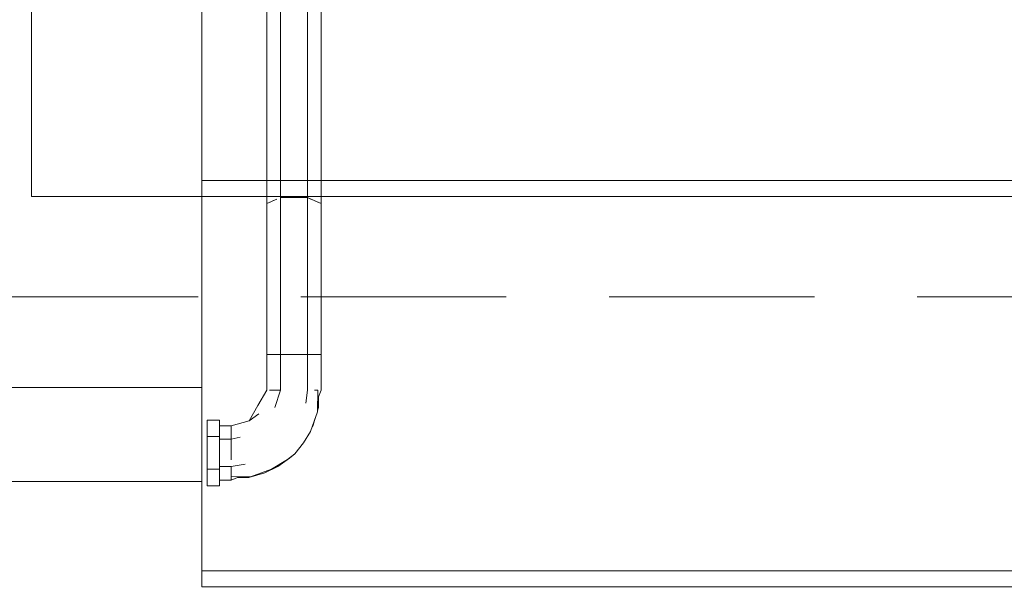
# Model space of a CAD drawing. Header units: millimetres. Extents: x 2 to 902, y -447 to 199.
# Tile 486 of 656: x 23.389 to 24.911, y 152.67 to 153.557. Entities that reach past the tile are written whole.
import ezdxf

# ---------------------------------------------------------------- set-up
doc = ezdxf.new("R2010")
doc.units = ezdxf.units.MM
doc.header["$MEASUREMENT"] = 0
doc.linetypes.add('HIDDEN2', pattern=[0.47625, 0.3175, -0.15875])
for name, color, linetype, lineweight in [('DI-Detalhes', 1, 'HIDDEN2', 9), ('IFC-Escada-Contorno', 32, 'Continuous', 5), ('IFC-Laje-Contorno', 134, 'Continuous', 5), ('IFC-Lance de escada-Contorno', 32, 'Continuous', 5), ('IFC-Parede-Contorno', 42, 'Continuous', 5)]:
    doc.layers.add(name, color=color, linetype=linetype, lineweight=lineweight)

msp = doc.modelspace()

# ---------------------------------------------------------------- linework, layer by layer
at = {"layer": 'DI-Detalhes'}
msp.add_lwpolyline([(10.0123, 153.1285), (35.3454, 153.1285), (35.3454, 143.0542), (10.0123, 143.0542), (10.0123, 153.1285)], dxfattribs=at)
at = {"layer": 'IFC-Escada-Contorno', "color": 7, "lineweight": 5}
for p, q in [((23.7707, 153.2726), (23.7707, 154.2393)), ((23.7917, 153.282), (23.7917, 154.2393)), ((23.8337, 153.282), (23.8337, 154.2393)), ((23.8547, 153.2726), (23.8547, 154.2393)), ((23.6704, 153.3084), (23.7707, 153.3084)), ((23.6704, 153.2834), (23.6704, 153.3084)), ((23.8547, 153.3084), (27.4644, 153.3084)), ((23.6704, 152.7051), (23.6704, 153.2834)), ((23.7707, 153.2726), (23.7865, 153.2796)), ((23.7812, 153.2773), (23.7865, 153.2796)), ((23.7917, 153.282), (23.7918, 153.0393)), ((23.7917, 153.282), (23.8337, 153.282)), ((23.8337, 153.282), (23.8338, 153.0393)), ((23.8337, 153.282), (23.839, 153.2796)), ((23.8337, 153.282), (23.8442, 153.2773)), ((23.839, 153.2796), (23.8442, 153.2773)), ((23.7707, 153.2726), (23.776, 153.275)), ((23.7707, 153.2726), (23.7708, 153.0393)), ((23.7707, 153.0393), (23.7707, 153.2726)), ((23.776, 153.275), (23.7812, 153.2773)), ((23.8442, 153.2773), (23.8547, 153.2726)), ((23.8442, 153.2773), (23.8495, 153.275)), ((23.8495, 153.275), (23.8547, 153.2726)), ((23.8547, 153.2726), (23.8548, 153.0393)), ((23.7707, 153.0393), (23.7708, 153.0393)), ((23.7707, 153.0393), (23.7708, 153.0393)), ((23.7708, 153.0393), (23.7918, 153.0393)), ((23.7708, 152.9843), (23.7708, 153.0393)), ((23.7753, 153.0393), (23.7799, 153.0393)), ((23.7799, 153.0393), (23.7858, 153.0393)), ((23.7858, 153.0393), (23.7918, 153.0393)), ((23.7918, 153.0393), (23.8023, 153.0393)), ((23.7918, 152.9843), (23.7918, 153.0393)), ((23.8023, 153.0393), (23.8233, 153.0393)), ((23.8233, 153.0393), (23.8338, 153.0393)), ((23.8338, 153.0393), (23.8391, 153.0393)), ((23.8338, 153.0393), (23.8443, 153.0393)), ((23.8338, 152.9843), (23.8338, 153.0393)), ((23.8338, 153.0393), (23.8397, 153.0393)), ((23.8338, 153.0393), (23.8548, 153.0393)), ((23.8397, 153.0393), (23.8456, 153.0393)), ((23.8456, 153.0393), (23.8502, 153.0393)), ((23.8548, 152.9843), (23.8548, 153.0393)), ((23.7571, 152.9605), (23.7708, 152.9843)), ((23.7751, 152.9843), (23.7793, 152.9843)), ((23.7759, 152.9843), (23.7793, 152.9843)), ((23.7793, 152.9843), (23.7856, 152.9843)), ((23.781, 152.9843), (23.7856, 152.9843)), ((23.7834, 152.9573), (23.7918, 152.9843)), ((23.7856, 152.9843), (23.7918, 152.9843)), ((23.7864, 152.9843), (23.7918, 152.9843)), ((23.8309, 152.964), (23.8338, 152.9843)), ((23.8443, 152.9843), (23.8447, 152.9843)), ((23.8443, 152.9843), (23.8498, 152.9843)), ((23.8491, 152.9506), (23.8498, 152.9843)), ((23.8495, 152.9715), (23.8548, 152.9843)), ((23.8507, 152.9742), (23.8508, 152.9574)), ((23.7433, 152.9367), (23.7571, 152.9605)), ((23.7433, 152.9367), (23.7584, 152.9478)), ((23.8385, 152.9206), (23.8491, 152.9506)), ((23.8491, 152.9521), (23.8508, 152.9574)), ((23.6788, 152.9381), (23.6979, 152.9381)), ((23.6788, 152.9318), (23.6788, 152.9381)), ((23.6788, 152.9254), (23.6788, 152.9318)), ((23.6979, 152.9318), (23.6979, 152.9381)), ((23.6979, 152.9333), (23.6979, 152.9381)), ((23.6979, 152.9284), (23.6979, 152.9333)), ((23.6979, 152.9293), (23.6979, 152.9318)), ((23.6979, 152.9293), (23.7158, 152.9293)), ((23.6979, 152.9206), (23.6979, 152.9284)), ((23.7158, 152.9293), (23.7433, 152.9367)), ((23.7158, 152.9146), (23.7158, 152.9293)), ((23.7433, 152.9367), (23.7434, 152.9367)), ((23.8411, 152.9278), (23.8424, 152.9302)), ((23.8424, 152.9302), (23.8458, 152.9412)), ((23.6788, 152.9191), (23.6788, 152.9254)), ((23.6788, 152.9127), (23.6788, 152.9191)), ((23.6979, 152.9127), (23.6979, 152.9206)), ((23.7158, 152.9146), (23.7158, 152.9251)), ((23.7158, 152.9241), (23.7158, 152.9251)), ((23.7158, 152.9209), (23.7158, 152.9241)), ((23.7158, 152.9188), (23.7158, 152.9209)), ((23.7158, 152.9146), (23.7158, 152.9188)), ((23.7158, 152.9083), (23.7158, 152.9146)), ((23.7158, 152.9083), (23.7158, 152.9136)), ((23.8274, 152.9028), (23.8385, 152.9206)), ((23.6788, 152.9127), (23.6979, 152.9127)), ((23.6788, 152.9), (23.6788, 152.9127)), ((23.6788, 152.8873), (23.6788, 152.9)), ((23.6979, 152.9), (23.6979, 152.9127)), ((23.6979, 152.9083), (23.7158, 152.9083)), ((23.6979, 152.8873), (23.6979, 152.9)), ((23.7158, 152.9083), (23.7298, 152.9117)), ((23.7158, 152.8768), (23.7158, 152.9083)), ((23.8141, 152.886), (23.8274, 152.9028)), ((23.6788, 152.8746), (23.6788, 152.8873)), ((23.6979, 152.8746), (23.6979, 152.8873)), ((23.8029, 152.8773), (23.8141, 152.886)), ((23.8057, 152.8792), (23.8141, 152.886)), ((23.6788, 152.8619), (23.6788, 152.8746)), ((23.6979, 152.8619), (23.6979, 152.8746)), ((23.7158, 152.8663), (23.7372, 152.8699)), ((23.7782, 152.8623), (23.8029, 152.8773)), ((23.7878, 152.8663), (23.8057, 152.8792)), ((23.6788, 152.8619), (23.6979, 152.8619)), ((23.6788, 152.8556), (23.6788, 152.8619)), ((23.6788, 152.8492), (23.6788, 152.8556)), ((23.6979, 152.8663), (23.7158, 152.8663)), ((23.6979, 152.8556), (23.6979, 152.8619)), ((23.6979, 152.8492), (23.6979, 152.8556)), ((23.7158, 152.8558), (23.7158, 152.8663)), ((23.7158, 152.8506), (23.7158, 152.8663)), ((23.7158, 152.8491), (23.7158, 152.8663)), ((23.7158, 152.8611), (23.7158, 152.8663)), ((23.7158, 152.8453), (23.7158, 152.8663)), ((23.7158, 152.8558), (23.7158, 152.8611)), ((23.7158, 152.8506), (23.7158, 152.8558)), ((23.7428, 152.8494), (23.7679, 152.8562)), ((23.7458, 152.8503), (23.7782, 152.8623)), ((23.7679, 152.8562), (23.7878, 152.8663)), ((23.6788, 152.8414), (23.6788, 152.8492)), ((23.6788, 152.8365), (23.6788, 152.8414)), ((23.6979, 152.8429), (23.6979, 152.8492)), ((23.6979, 152.8365), (23.6979, 152.8453)), ((23.6979, 152.8453), (23.7158, 152.8453)), ((23.6979, 152.8365), (23.6979, 152.8429)), ((23.7158, 152.8506), (23.7458, 152.8503)), ((23.7158, 152.8491), (23.7158, 152.8506)), ((23.7158, 152.8453), (23.7282, 152.8505)), ((23.726, 152.8495), (23.7428, 152.8494)), ((23.6788, 152.8365), (23.6979, 152.8365)), ((23.6704, 152.7051), (27.5202, 152.7051)), ((23.6704, 152.6801), (23.6704, 152.7051)), ((23.6704, 152.6801), (27.5937, 152.6801))]:
    msp.add_line(p, q, dxfattribs=at)
at = {"layer": 'IFC-Laje-Contorno', "color": 7, "lineweight": 5}
for p, q in [((23.4071, 153.2834), (23.4071, 155.8274)), ((23.4071, 153.2834), (23.7707, 153.2834)), ((23.6704, 153.2834), (25.3192, 153.2834)), ((23.8547, 153.2834), (25.3192, 153.2834)), ((16.2265, 152.9884), (23.6704, 152.9884))]:
    msp.add_line(p, q, dxfattribs=at)
at = {"layer": 'IFC-Lance de escada-Contorno', "color": 7, "lineweight": 5}
for p, q in [((23.6704, 153.3084), (27.5525, 153.3084)), ((23.6704, 152.7051), (23.6704, 153.2834)), ((23.6704, 152.6801), (23.6704, 152.7051)), ((23.6704, 152.6801), (27.5525, 152.6801))]:
    msp.add_line(p, q, dxfattribs=at)
at = {"layer": 'IFC-Parede-Contorno', "color": 7, "lineweight": 5}
for p, q in [((23.6704, 153.1995), (23.6704, 153.843)), ((23.6704, 152.843), (23.6704, 153.1995)), ((22.2897, 152.843), (23.6704, 152.843))]:
    msp.add_line(p, q, dxfattribs=at)

doc.saveas('drawing.dxf')
